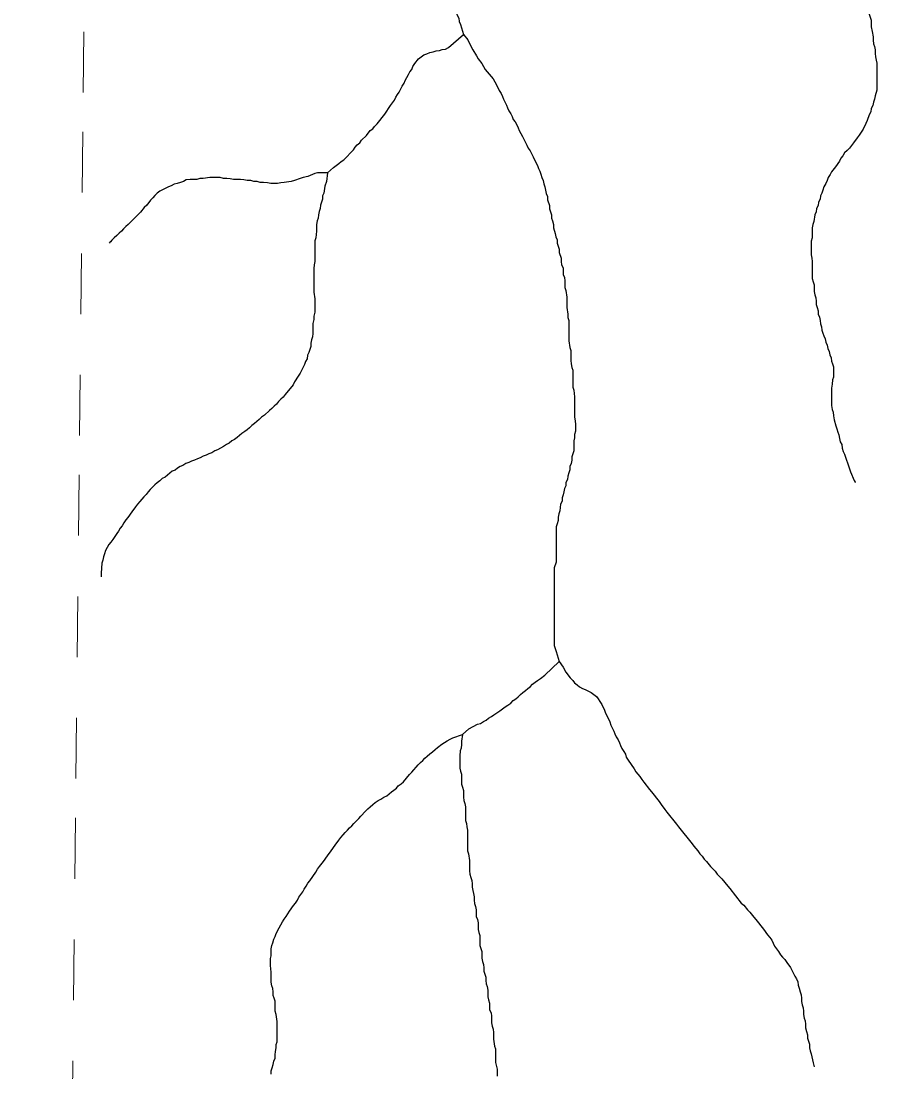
# Model space of a CAD drawing. Extents: x 652.3 to 678, y 7316.9 to 7344.9.
# Drawn here: x 652.452 to 653.862, y 7340.487 to 7342.218 of the extents above; entities that cross this region are included whole.
import ezdxf

# ---------------------------------------------------------------- set-up
doc = ezdxf.new("R2010")
doc.units = 0
doc.header["$LTSCALE"] = 0.032
doc.linetypes.add('SHORT_DASHED', pattern=[2.7, 1.5, -1.2])
doc.layers.add('53', color=7, linetype='SHORT_DASHED', lineweight=13)
doc.layers.add('7', color=7, linetype='Continuous', lineweight=25)

msp = doc.modelspace()

# ---------------------------------------------------------------- linework, layer by layer
at = {"layer": '53'}
msp.add_lwpolyline([(652.452, 7332.4954), (652.458, 7333.0604), (652.4641, 7333.6255), (652.4701, 7334.1905), (652.4762, 7334.7555), (652.4822, 7335.3205), (652.4882, 7335.8855), (652.4943, 7336.4505), (652.5003, 7337.0155), (652.5063, 7337.5805), (652.5124, 7338.1456), (652.5184, 7338.7106), (652.5244, 7339.2756), (652.5305, 7339.8406), (652.5365, 7340.4056), (652.5425, 7340.9706), (652.5485, 7341.5356), (652.5546, 7342.1006), (652.5606, 7342.6656), (652.5666, 7343.2307), (652.5726, 7343.7957), (652.5786, 7344.3607), (652.5847, 7344.9257)], dxfattribs=at)
at = {"layer": '7'}
msp.add_line((652.5991, 7341.8545), (652.5974, 7341.8524), dxfattribs=at)
for points in [[(653.1555, 7342.4077), (653.1571, 7342.3957), (653.1563, 7342.3878), (653.1555, 7342.379), (653.1539, 7342.3743), (653.1539, 7342.2963), (653.1547, 7342.2907), (653.1563, 7342.2859), (653.1571, 7342.2804), (653.1571, 7342.2748), (653.1587, 7342.27), (653.1602, 7342.2644), (653.161, 7342.2589), (653.1626, 7342.2541), (653.1634, 7342.2485), (653.1658, 7342.2438), (653.1666, 7342.2382), (653.169, 7342.2334), (653.1706, 7342.2278), (653.173, 7342.2231), (653.1738, 7342.2175), (653.1762, 7342.2127), (653.1809, 7342.196)], [(653.8477, 7342.266), (653.8493, 7342.2294), (653.8525, 7342.2199), (653.8525, 7342.2088), (653.8541, 7342.2008), (653.8557, 7342.192), (653.8557, 7342.1865), (653.8565, 7342.1809), (653.8581, 7342.1761), (653.8589, 7342.1706), (653.8589, 7342.165), (653.8597, 7342.1594), (653.8605, 7342.1538), (653.862, 7342.1491)], [(652.9566, 7341.9685), (652.9669, 7341.9772), (652.9709, 7341.9804), (652.9756, 7341.9836), (652.9796, 7341.9868), (652.9836, 7341.9899), (652.9995, 7342.0059), (653.0027, 7342.0106), (653.0059, 7342.0146), (653.0099, 7342.0178), (653.013, 7342.0218), (653.021, 7342.0297), (653.0274, 7342.0377), (653.0313, 7342.0409), (653.0345, 7342.0448), (653.0385, 7342.0488), (653.0512, 7342.0647), (653.0608, 7342.0791), (653.064, 7342.0838), (653.0672, 7342.0878), (653.0695, 7342.0926), (653.0719, 7342.0974), (653.0751, 7342.1013), (653.0799, 7342.1109), (653.0831, 7342.1157), (653.0847, 7342.1204), (653.0878, 7342.1252), (653.0902, 7342.13), (653.0926, 7342.1348), (653.0958, 7342.1387), (653.0974, 7342.1435), (653.1006, 7342.1483), (653.1069, 7342.1562), (653.1109, 7342.1594), (653.1157, 7342.1626), (653.1205, 7342.1642), (653.1252, 7342.1666), (653.1308, 7342.1674), (653.1356, 7342.169), (653.1412, 7342.1698), (653.1459, 7342.1714), (653.1515, 7342.1721), (653.1563, 7342.1745), (653.1809, 7342.196)], [(653.1809, 7342.196), (653.1881, 7342.1873), (653.1921, 7342.1793), (653.1961, 7342.1706), (653.2024, 7342.161), (653.2048, 7342.1562), (653.2112, 7342.1483), (653.2136, 7342.1435), (653.2167, 7342.1387), (653.2199, 7342.1348), (653.2295, 7342.1228), (653.2327, 7342.118), (653.235, 7342.1133), (653.2398, 7342.1037), (653.243, 7342.0989), (653.2454, 7342.0942), (653.247, 7342.0894), (653.2518, 7342.0798), (653.2533, 7342.0751), (653.2557, 7342.0703)], [(653.862, 7342.1491), (653.862, 7342.1045), (653.8589, 7342.095), (653.8581, 7342.0894), (653.8565, 7342.0846), (653.8549, 7342.0791), (653.8525, 7342.0743), (653.8517, 7342.0687), (653.8493, 7342.0639), (653.8461, 7342.0544), (653.8437, 7342.0496), (653.839, 7342.0401), (653.8358, 7342.0353), (653.8326, 7342.0305), (653.8294, 7342.0257), (653.8231, 7342.0178), (653.8199, 7342.013), (653.8167, 7342.009), (653.8127, 7342.0051), (653.8087, 7342.0011), (653.8056, 7341.9963), (653.8024, 7341.9923), (653.8, 7341.9875), (653.7936, 7341.978), (653.7873, 7341.97), (653.7849, 7341.9653), (653.7817, 7341.9605), (653.7801, 7341.9557), (653.7777, 7341.9509), (653.7745, 7341.9454), (653.7729, 7341.9398), (653.7713, 7341.935), (653.7689, 7341.9303), (653.7682, 7341.9247), (653.7658, 7341.9199), (653.765, 7341.9143), (653.7626, 7341.9096), (653.7618, 7341.904), (653.7594, 7341.8992), (653.7578, 7341.8881), (653.7562, 7341.8833), (653.7554, 7341.8777), (653.7554, 7341.861), (653.7538, 7341.8555), (653.7538, 7341.8332), (653.7546, 7341.8276), (653.7554, 7341.822), (653.7554, 7341.7942), (653.757, 7341.7886), (653.7586, 7341.7839), (653.7586, 7341.7727), (653.7594, 7341.7671), (653.761, 7341.7624), (653.7618, 7341.7568), (653.7618, 7341.7512), (653.7634, 7341.7465), (653.765, 7341.7409), (653.765, 7341.7353), (653.7674, 7341.7305), (653.7682, 7341.725), (653.7689, 7341.7194), (653.7705, 7341.7146), (653.7713, 7341.7091), (653.7729, 7341.7043), (653.7745, 7341.6995), (653.7769, 7341.6947), (653.7777, 7341.6892), (653.7801, 7341.6844), (653.7809, 7341.6788), (653.7833, 7341.674), (653.7841, 7341.6685), (653.7865, 7341.6637), (653.7873, 7341.6581), (653.7888, 7341.6534), (653.7904, 7341.6486), (653.7904, 7341.6319), (653.7888, 7341.6271), (653.788, 7341.6199), (653.7873, 7341.6136), (653.7873, 7341.5849), (653.788, 7341.5786), (653.7896, 7341.5738), (653.7904, 7341.5682), (653.7912, 7341.5611), (653.7944, 7341.5515), (653.796, 7341.5467), (653.7976, 7341.5412), (653.7992, 7341.5364), (653.8, 7341.5308), (653.8016, 7341.5253), (653.804, 7341.5205), (653.8048, 7341.5149), (653.8063, 7341.5093), (653.8087, 7341.5046), (653.8103, 7341.4998), (653.8151, 7341.4855), (653.8167, 7341.4807), (653.8183, 7341.4759), (653.8246, 7341.4616), (653.8259, 7341.4587), (653.8261, 7341.4583)], [(653.2557, 7342.0703), (653.2589, 7342.0655), (653.2613, 7342.0608), (653.2629, 7342.056), (653.2661, 7342.052), (653.2685, 7342.0472), (653.2708, 7342.0425), (653.2724, 7342.0377), (653.2756, 7342.0329), (653.278, 7342.0281), (653.2852, 7342.0138), (653.2876, 7342.009), (653.2907, 7342.0043), (653.2955, 7341.9947), (653.2979, 7341.9899), (653.3027, 7341.9804), (653.3043, 7341.9756), (653.3067, 7341.9708), (653.3082, 7341.9661), (653.3098, 7341.9605), (653.3122, 7341.9557), (653.313, 7341.9502), (653.3146, 7341.9454), (653.3162, 7341.9398), (653.317, 7341.9342), (653.3194, 7341.9295), (653.3194, 7341.9239), (653.3226, 7341.9143), (653.3226, 7341.9088), (653.3258, 7341.8992), (653.3258, 7341.8937), (653.3273, 7341.8889), (653.3289, 7341.8833), (653.3289, 7341.8777), (653.3321, 7341.8682), (653.3329, 7341.8626), (653.3353, 7341.8579), (653.3353, 7341.8523), (653.3385, 7341.8427), (653.3385, 7341.8372), (653.3417, 7341.8276), (653.3417, 7341.822), (653.3425, 7341.8165), (653.3448, 7341.8117), (653.3448, 7341.8006), (653.3472, 7341.7958), (653.348, 7341.7902), (653.348, 7341.7791), (653.3496, 7341.7743), (653.3512, 7341.7632), (653.3512, 7341.7465), (653.3528, 7341.7353), (653.3528, 7341.7297), (653.3544, 7341.725), (653.3544, 7341.6916), (653.356, 7341.6804), (653.3576, 7341.6756), (653.3576, 7341.6589), (653.3584, 7341.6534), (653.3592, 7341.6478), (653.3608, 7341.643), (653.3608, 7341.6152), (653.3624, 7341.6104), (653.3631, 7341.6048), (653.3639, 7341.5993), (653.3639, 7341.5658), (653.3647, 7341.5595), (653.3655, 7341.5539), (653.3655, 7341.5428), (653.3639, 7341.5372), (653.3639, 7341.5316), (653.3624, 7341.5268), (653.3624, 7341.5101), (653.3592, 7341.5006), (653.3592, 7341.495), (653.3584, 7341.4894), (653.356, 7341.4847), (653.356, 7341.4791), (653.3544, 7341.4743), (653.3528, 7341.4688), (653.352, 7341.4632), (653.3496, 7341.4584), (653.3496, 7341.4528), (653.3472, 7341.4481), (653.3464, 7341.4425), (653.3448, 7341.4377), (653.3433, 7341.433), (653.3433, 7341.4274), (653.3409, 7341.4226), (653.3401, 7341.417), (653.3393, 7341.4115), (653.3377, 7341.4067), (653.3369, 7341.4011), (653.3369, 7341.3956), (653.3353, 7341.39), (653.3337, 7341.3852), (653.3337, 7341.3271), (653.3305, 7341.3176), (653.3305, 7341.1895), (653.3337, 7341.1799), (653.3385, 7341.1632)], [(652.9566, 7341.9685), (652.9406, 7341.9685), (652.9359, 7341.9669), (652.9247, 7341.9621), (652.9168, 7341.9605), (652.912, 7341.9589), (652.9024, 7341.9557), (652.8969, 7341.9541), (652.8857, 7341.9525), (652.8802, 7341.9517), (652.8746, 7341.9509), (652.8635, 7341.9509), (652.8579, 7341.9517), (652.8515, 7341.9525), (652.846, 7341.9525), (652.8412, 7341.9541), (652.8356, 7341.9541), (652.8308, 7341.9557), (652.8245, 7341.9557), (652.8189, 7341.9565), (652.8133, 7341.9573), (652.8022, 7341.9573), (652.7966, 7341.9581), (652.791, 7341.9589), (652.7855, 7341.9589), (652.7799, 7341.9605), (652.7632, 7341.9605), (652.7521, 7341.9589), (652.7465, 7341.9589), (652.7417, 7341.9573), (652.7306, 7341.9573), (652.7242, 7341.9565), (652.7194, 7341.9541), (652.7147, 7341.9525), (652.7091, 7341.9509), (652.7043, 7341.9494), (652.6995, 7341.947), (652.6948, 7341.9454), (652.6804, 7341.9382), (652.6765, 7341.935), (652.6725, 7341.9311), (652.6693, 7341.9271), (652.6653, 7341.9231), (652.659, 7341.9151), (652.655, 7341.9112), (652.6486, 7341.9032), (652.6446, 7341.8992), (652.6287, 7341.8833), (652.6247, 7341.8801), (652.6208, 7341.8762), (652.6176, 7341.8722), (652.6136, 7341.869), (652.6096, 7341.865), (652.6057, 7341.861), (652.6017, 7341.8571), (652.5994, 7341.8548), (652.5991, 7341.8545)], [(652.9566, 7341.9685), (652.955, 7341.9541), (652.9526, 7341.9462), (652.951, 7341.935), (652.9486, 7341.9303), (652.9486, 7341.9247), (652.947, 7341.9199), (652.9454, 7341.9151), (652.9446, 7341.9096), (652.943, 7341.9048), (652.9422, 7341.8992), (652.9414, 7341.8937), (652.9398, 7341.8889), (652.939, 7341.8833), (652.939, 7341.8722), (652.9383, 7341.8666), (652.9375, 7341.861), (652.9359, 7341.8563)], [(652.9359, 7341.8563), (652.9359, 7341.822), (652.9351, 7341.8165), (652.9343, 7341.8109), (652.9343, 7341.7719), (652.9359, 7341.7608), (652.9359, 7341.7385), (652.9343, 7341.7321), (652.9343, 7341.7266), (652.9327, 7341.7202), (652.9327, 7341.7035), (652.9319, 7341.6979), (652.9303, 7341.6931), (652.9295, 7341.6876), (652.9295, 7341.682), (652.9263, 7341.6725), (652.9239, 7341.6677), (652.9231, 7341.6621), (652.9207, 7341.6573), (652.9192, 7341.6526), (652.912, 7341.6382), (652.9088, 7341.6335), (652.9024, 7341.6239), (652.9001, 7341.6191), (652.8873, 7341.6032), (652.8841, 7341.5985), (652.8802, 7341.5953), (652.8762, 7341.5913), (652.873, 7341.5873), (652.869, 7341.5841), (652.865, 7341.5802), (652.8611, 7341.577), (652.8531, 7341.569), (652.8483, 7341.5658), (652.8444, 7341.5619), (652.8404, 7341.5587), (652.8364, 7341.5555), (652.8324, 7341.5523), (652.8284, 7341.5483), (652.8245, 7341.5451), (652.8205, 7341.542), (652.8157, 7341.5388), (652.8117, 7341.5356), (652.8078, 7341.5324), (652.8038, 7341.5292), (652.799, 7341.5268), (652.795, 7341.5229), (652.7903, 7341.5205), (652.7855, 7341.5173), (652.7807, 7341.5149), (652.7759, 7341.5117), (652.7712, 7341.5101), (652.7664, 7341.507), (652.7616, 7341.5054), (652.7568, 7341.503), (652.7521, 7341.5014), (652.7473, 7341.499), (652.7425, 7341.4974), (652.7377, 7341.495), (652.733, 7341.4934), (652.7282, 7341.491), (652.7234, 7341.4894), (652.7186, 7341.4863), (652.7139, 7341.4847), (652.7099, 7341.4815), (652.7059, 7341.4783), (652.7011, 7341.4767), (652.6972, 7341.4735), (652.6932, 7341.4704), (652.6892, 7341.4672), (652.6844, 7341.4648), (652.6804, 7341.4608), (652.6765, 7341.4576), (652.6725, 7341.4544), (652.6645, 7341.4465), (652.6614, 7341.4425), (652.6582, 7341.4385), (652.6542, 7341.4345), (652.6478, 7341.4266), (652.6438, 7341.4226), (652.6407, 7341.4178), (652.6343, 7341.4099), (652.6279, 7341.4003), (652.6247, 7341.3964), (652.6216, 7341.3916), (652.6184, 7341.3868), (652.6152, 7341.3828), (652.6128, 7341.3781), (652.6096, 7341.3741), (652.6033, 7341.3645), (652.6001, 7341.3598), (652.5969, 7341.3558), (652.5937, 7341.351), (652.5913, 7341.3462), (652.5897, 7341.3407), (652.5881, 7341.3359), (652.5866, 7341.3303), (652.585, 7341.3255), (652.5842, 7341.3088), (652.5839, 7341.3025)], [(653.1793, 7341.0431), (653.1897, 7341.0526), (653.204, 7341.0598), (653.2088, 7341.0614), (653.2136, 7341.0646), (653.2183, 7341.0669), (653.2223, 7341.0701), (653.2271, 7341.0725), (653.2311, 7341.0757), (653.2358, 7341.0789), (653.2406, 7341.0821), (653.2454, 7341.0852), (653.2494, 7341.0884), (653.2541, 7341.0916), (653.2589, 7341.0948), (653.2629, 7341.0988), (653.2669, 7341.1019), (653.2708, 7341.1051), (653.2748, 7341.1091), (653.2788, 7341.1123), (653.2828, 7341.1155), (653.2868, 7341.1187), (653.2907, 7341.1218), (653.2947, 7341.1258), (653.2987, 7341.129), (653.3027, 7341.1322), (653.3075, 7341.1354), (653.3146, 7341.1409), (653.3385, 7341.1632)], [(653.3385, 7341.1632), (653.3448, 7341.1537), (653.3496, 7341.1457), (653.3568, 7341.1362)], [(653.3568, 7341.1362), (653.3608, 7341.1322), (653.3639, 7341.1282), (653.3679, 7341.125), (653.3719, 7341.1218), (653.3767, 7341.1187), (653.3814, 7341.1171), (653.391, 7341.1123), (653.3958, 7341.1091), (653.3998, 7341.1059), (653.4029, 7341.1019), (653.4053, 7341.0972), (653.4085, 7341.0924), (653.4133, 7341.0829), (653.4149, 7341.0781), (653.4173, 7341.0733), (653.422, 7341.0638), (653.4236, 7341.0582), (653.4284, 7341.0486), (653.43, 7341.0439), (653.4324, 7341.0391), (653.4356, 7341.0343), (653.4379, 7341.0295), (653.4395, 7341.0248), (653.4419, 7341.02), (653.4451, 7341.0152), (653.4475, 7341.0104), (653.4491, 7341.0057), (653.4523, 7341.0009), (653.4618, 7340.9866), (653.465, 7340.9818), (653.4682, 7340.9778), (653.4714, 7340.9738), (653.4745, 7340.9691), (653.4777, 7340.9643), (653.4873, 7340.9524), (653.4905, 7340.9484), (653.5032, 7340.9325), (653.5064, 7340.9277), (653.5127, 7340.9197), (653.5159, 7340.915), (653.5318, 7340.8951), (653.535, 7340.8911), (653.5573, 7340.8632), (653.5605, 7340.8593), (653.5668, 7340.8513), (653.57, 7340.8465), (653.574, 7340.8426), (653.5772, 7340.8378), (653.5812, 7340.8338), (653.5875, 7340.8258), (653.5955, 7340.8179), (653.5987, 7340.8131), (653.6066, 7340.8052), (653.6162, 7340.7932), (653.6194, 7340.7892), (653.6385, 7340.7654), (653.6424, 7340.7622), (653.6488, 7340.7542), (653.6528, 7340.7503), (653.6591, 7340.7423), (653.6623, 7340.7383), (653.6751, 7340.7224), (653.6814, 7340.7129), (653.6854, 7340.7089), (653.6886, 7340.7041), (653.6934, 7340.6946), (653.6965, 7340.6898), (653.6997, 7340.6858), (653.7029, 7340.6802), (653.7061, 7340.6763), (653.7101, 7340.6723), (653.7133, 7340.6675), (653.7196, 7340.6595), (653.7268, 7340.6452), (653.7292, 7340.6404), (653.7316, 7340.6357), (653.7323, 7340.6301), (653.7339, 7340.6253), (653.7355, 7340.619), (653.7371, 7340.6142), (653.7379, 7340.6086), (653.7379, 7340.6031), (653.7387, 7340.5975), (653.7403, 7340.5927), (653.7411, 7340.5871), (653.7411, 7340.5816), (653.7419, 7340.576), (653.7435, 7340.5712), (653.7443, 7340.5657), (653.7443, 7340.5601), (653.7459, 7340.5537), (653.7475, 7340.5481), (653.7475, 7340.5426), (653.7506, 7340.533), (653.7506, 7340.5267), (653.7522, 7340.5219), (653.7538, 7340.5171), (653.757, 7340.502), (653.7583, 7340.4958), (653.7584, 7340.4954)], [(652.8643, 7340.4837), (652.8643, 7340.4893), (652.8658, 7340.494), (652.8674, 7340.4996), (652.8682, 7340.5052), (652.8706, 7340.51), (652.8706, 7340.5155), (652.8714, 7340.5211), (652.8722, 7340.5267), (652.8722, 7340.5322), (652.8738, 7340.537), (652.8738, 7340.5704), (652.8722, 7340.5816), (652.8706, 7340.5871), (652.8706, 7340.6038), (652.869, 7340.6086), (652.8674, 7340.6134), (652.8674, 7340.619), (652.8666, 7340.6245), (652.865, 7340.6293), (652.8643, 7340.6349), (652.8643, 7340.6516), (652.8635, 7340.6572), (652.8627, 7340.6627), (652.8627, 7340.6739), (652.8643, 7340.6786), (652.8643, 7340.6898), (652.865, 7340.6954), (652.8666, 7340.7001), (652.8682, 7340.7057), (652.8706, 7340.7105), (652.8722, 7340.7152), (652.877, 7340.7248), (652.8802, 7340.7296), (652.8826, 7340.7343), (652.8857, 7340.7391), (652.8889, 7340.7431), (652.8913, 7340.7479), (652.8945, 7340.7518), (652.9009, 7340.7614), (652.904, 7340.7654), (652.9072, 7340.7701), (652.9096, 7340.7749), (652.9128, 7340.7797), (652.916, 7340.7837), (652.9184, 7340.7884), (652.9215, 7340.7932), (652.9247, 7340.798), (652.9279, 7340.802), (652.9375, 7340.8163), (652.9406, 7340.8211), (652.9438, 7340.8258), (652.9502, 7340.8338), (652.9566, 7340.8433), (652.9629, 7340.8513), (652.9693, 7340.8609), (652.9756, 7340.8688), (652.9788, 7340.8736), (652.9828, 7340.8776), (652.986, 7340.8815), (652.99, 7340.8855), (652.9932, 7340.8895), (652.9971, 7340.8927), (653.0003, 7340.8967), (653.0083, 7340.9046), (653.0115, 7340.9086), (653.0194, 7340.9166), (653.0234, 7340.9205), (653.0274, 7340.9237), (653.0313, 7340.9277), (653.0353, 7340.9309), (653.0401, 7340.9341), (653.0449, 7340.9364), (653.0496, 7340.9396), (653.0544, 7340.942), (653.0584, 7340.9452), (653.0624, 7340.9484), (653.0664, 7340.9516), (653.0703, 7340.9547), (653.0735, 7340.9587), (653.0783, 7340.9619), (653.0823, 7340.9651), (653.0918, 7340.977), (653.0958, 7340.981), (653.099, 7340.985), (653.103, 7340.989), (653.1061, 7340.9929), (653.1101, 7340.9969), (653.1141, 7341.0001), (653.1173, 7341.0041), (653.1213, 7341.0073), (653.1252, 7341.0112), (653.13, 7341.0144), (653.134, 7341.0184), (653.138, 7341.0216), (653.1451, 7341.0272), (653.1539, 7341.0327), (653.1587, 7341.0351), (653.1634, 7341.0375), (653.1793, 7341.0431)], [(653.1793, 7341.0431), (653.1778, 7341.0319), (653.1778, 7341.0264), (653.177, 7341.0208), (653.1754, 7341.016), (653.1746, 7341.0081), (653.1746, 7340.9874), (653.1762, 7340.9826), (653.1778, 7340.9778), (653.1778, 7340.9611), (653.1793, 7340.9563), (653.1809, 7340.9508), (653.1809, 7340.9396), (653.1817, 7340.9341), (653.1833, 7340.9293), (653.1841, 7340.9237), (653.1841, 7340.9014), (653.1857, 7340.8967), (653.1865, 7340.8911), (653.1873, 7340.8855), (653.1873, 7340.8513), (653.1889, 7340.8465), (653.1905, 7340.8354), (653.1905, 7340.8187), (653.1913, 7340.8131), (653.1929, 7340.8075), (653.1945, 7340.8028), (653.1953, 7340.7972), (653.1953, 7340.7916), (653.1961, 7340.7861), (653.1976, 7340.7813), (653.1984, 7340.7757), (653.1984, 7340.7701), (653.1992, 7340.7646), (653.2008, 7340.7598), (653.2016, 7340.7542), (653.2016, 7340.7431), (653.204, 7340.7383), (653.2048, 7340.7327), (653.2048, 7340.7216), (653.2064, 7340.7168), (653.208, 7340.7121), (653.208, 7340.6954), (653.2112, 7340.6858), (653.2112, 7340.6747), (653.212, 7340.6691), (653.2136, 7340.6643), (653.2144, 7340.6588), (653.2144, 7340.6532), (653.2175, 7340.6436), (653.2175, 7340.6381), (653.2183, 7340.6325), (653.2199, 7340.6277), (653.2207, 7340.6221), (653.2207, 7340.611), (653.2223, 7340.6062), (653.2239, 7340.6007), (653.2239, 7340.5895), (653.2263, 7340.5848), (653.2271, 7340.5792), (653.2271, 7340.568), (653.2279, 7340.5625), (653.2295, 7340.5577), (653.2303, 7340.5521), (653.2303, 7340.541), (653.2319, 7340.5298), (653.2335, 7340.5251), (653.2335, 7340.5028), (653.2366, 7340.4917), (653.2366, 7340.4805)]]:
    msp.add_lwpolyline(points, dxfattribs=at)

doc.saveas('drawing.dxf')
